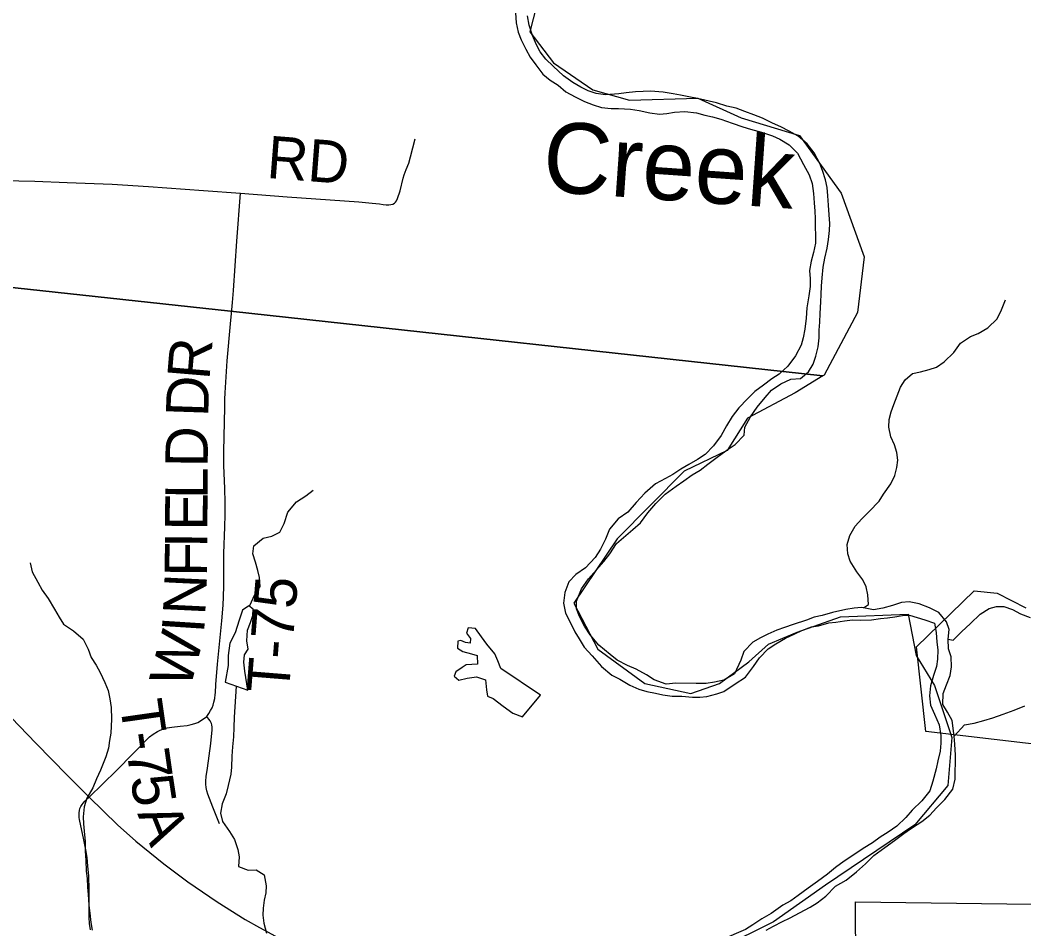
# Model space of a CAD drawing. Extents: x 1451455 to 1749751, y 218250 to 574981.
# Drawn here: x 1559745 to 1566853, y 322002 to 328437 of the extents above; entities that cross this region are included whole.
import ezdxf

# ---------------------------------------------------------------- set-up
doc = ezdxf.new("R2010")
doc.units = 0
for name, color, linetype in [('GM_X_Corporation', 7, 'Continuous'), ('GM_X_County_Road', 7, 'Continuous'), ('GM_X_Major_River', 7, 'Continuous'), ('GM_X_Major_River_Text', 7, 'Continuous'), ('GM_X_Minor_Lake', 7, 'Continuous'), ('GM_X_Minor_River', 7, 'Continuous'), ('GM_X_State_Route', 7, 'Continuous'), ('GM_X_Township', 7, 'Continuous'), ('GM_X_Township_Road', 7, 'Continuous'), ('GM_X_Township_Road_Text', 7, 'Continuous')]:
    doc.layers.add(name, color=color, linetype=linetype)

msp = doc.modelspace()

# ---------------------------------------------------------------- linework, layer by layer
at = {"layer": 'GM_X_Corporation'}
for points in [[(1568275.9, 323151.7), (1566159.4, 323399.4), (1566091.7, 323999), (1566501.5, 324396.1), (1566663.6, 324379.1), (1566867.7, 324274.8)], [(1565682.3, 318094.2), (1565660.6, 322192.7), (1568518.7, 322155.9)]]:
    msp.add_lwpolyline(points, dxfattribs=at)
at = {"layer": 'GM_X_County_Road'}
for points in [[(1560164.2, 322790.2), (1560162.6, 322803), (1560162.5, 322823.9), (1560164.5, 322839.5), (1560168.4, 322854.7), (1560174.8, 322869), (1560183.9, 322883.3), (1560191.5, 322893.4), (1560203.7, 322906.1), (1560233.2, 322934)], [(1560242.7, 321994.9), (1560237.4, 322040.2), (1560234.3, 322082.6), (1560233.1, 322128.3), (1560234.1, 322279.2), (1560230.5, 322377.8), (1560225.5, 322446.7), (1560218.9, 322508.8), (1560210.9, 322560.9), (1560193.6, 322644.6), (1560174.9, 322731.2), (1560166, 322776), (1560164.2, 322790.2)]]:
    msp.add_lwpolyline(points, dxfattribs=at)
at = {"layer": 'GM_X_Major_River'}
for points in [[(1563253.1, 328489.4), (1563257.8, 328417.2), (1563272.6, 328350.8), (1563293.6, 328296.4), (1563326.5, 328231.7), (1563357.5, 328175), (1563396.5, 328120.2), (1563447.4, 328055.2), (1563498.6, 328012.2), (1563554, 327977.2), (1563609.2, 327930.1), (1563674.6, 327892.9), (1563742, 327859.6), (1563803.7, 327836.5), (1563861.4, 327817.4), (1563929.3, 327810.1), (1563981.4, 327811.2), (1564067.4, 327805.6), (1564129.3, 327796.5), (1564205.1, 327781.1), (1564273, 327771.9), (1564325.1, 327776.9), (1564379.3, 327786), (1564451.5, 327790.7), (1564535.4, 327781.1), (1564593.1, 327764.1), (1564647, 327751.1), (1564706.7, 327736), (1564788.3, 327706.5), (1564861.9, 327681.1), (1564917.6, 327664.1), (1564995.3, 327644.6), (1565072.9, 327617.2), (1565124.5, 327594.2), (1565189.9, 327553), (1565248.8, 327493.8), (1565291.4, 327415), (1565332.1, 327342.1), (1565353, 327279.7), (1565363.7, 327209.4), (1565368.5, 327143.2), (1565371.4, 327085), (1565374.5, 327032.9), (1565375.3, 326970.8), (1565376.3, 326914.7), (1565377.2, 326856.6), (1565364, 326790.8), (1565346.9, 326731), (1565335.7, 326663.1), (1565340.6, 326604.9), (1565339.6, 326550.9), (1565330.4, 326484.9), (1565316.8, 326399.1), (1565311.4, 326327), (1565302, 326249.1), (1565290.9, 326187.2), (1565275.9, 326135.4), (1565236.5, 326060), (1565181.1, 325986.9), (1565120, 325929.9), (1565067.3, 325896.8), (1565008.4, 325851.8), (1564947.5, 325806.9), (1564896.6, 325755.7), (1564833.3, 325692.8), (1564788.1, 325629.5), (1564746.9, 325564.2), (1564709.6, 325496.7), (1564654.2, 325423.6), (1564595, 325360.6), (1564542.3, 325325.5), (1564479.6, 325290.6)], [(1564963.5, 325696.4), (1565020.9, 325765.5), (1565065.8, 325816.8), (1565132.7, 325861.6), (1565201.4, 325894.4), (1565271.6, 325899.2), (1565328.5, 325946.2), (1565361.5, 325999.7), (1565380.6, 326057.4), (1565395.8, 326123.2), (1565403, 326187.2), (1565404, 326241.3), (1565407, 326299.3), (1565410.1, 326359.3), (1565415.7, 326441.3), (1565416.6, 326493.4), (1565419.7, 326553.4), (1565424.8, 326611.4), (1565432.2, 326687.4), (1565443.4, 326751.3), (1565460.7, 326823.1), (1565469.8, 326883), (1565477, 326947), (1565477.9, 326997), (1565475.1, 327059.1), (1565470.3, 327127.3), (1565465.5, 327193.5), (1565460.6, 327251.7), (1565447.6, 327306), (1565426.8, 327372.5), (1565407.7, 327422.9), (1565367, 327497.7), (1565318.1, 327560.7), (1565255.1, 327615.9), (1565189.6, 327651.1), (1565132.2, 327682.2), (1565072.6, 327707.3), (1565003.1, 327742.6), (1564941.5, 327765.8), (1564875.9, 327789), (1564816.3, 327814.1), (1564748.5, 327827.4), (1564676.8, 327850.7), (1564541.2, 327881.2), (1564479.4, 327894.3), (1564421.6, 327905.4), (1564369.7, 327914.3), (1564297.9, 327927.6), (1564207.9, 327933.3), (1564155.8, 327932.2), (1564103.7, 327929.2), (1564035.5, 327922.4), (1563985.3, 327915.3), (1563891.1, 327907), (1563823.2, 327918.2), (1563767.5, 327937.2), (1563715.9, 327962.2), (1563658.5, 327995.3), (1563593.3, 328042.6), (1563520.4, 328110), (1563467.3, 328161), (1563428.2, 328211.8), (1563401.1, 328262.4), (1563372.3, 328329), (1563349.6, 328401.5), (1563338.8, 328467.8)], [(1565702.3, 324277.1), (1565702.2, 324277.1), (1565650.1, 324274), (1565591.8, 324263.1), (1565497.4, 324242.7), (1565424.9, 324222), (1565368.6, 324209), (1565314.2, 324188), (1565219.5, 324157.6), (1565157.1, 324136.7), (1565102.7, 324117.7), (1565040.1, 324088.8), (1564987.6, 324063.7), (1564933, 324032.6), (1564869.7, 323965.7), (1564848.6, 323906), (1564804.7, 323808.6), (1564727.8, 323764), (1564661.5, 323749.1), (1564603.3, 323740.2), (1564533.2, 323739.4), (1564387.1, 323742.1), (1564320.9, 323735.3), (1564235.4, 323766.8), (1564180, 323801.9), (1564106.6, 323841.3), (1564047, 323866.4), (1563973.7, 323905.8), (1563922.3, 323944.8), (1563843.5, 324012.3), (1563780.8, 324085.5), (1563741.9, 324146.3), (1563705.1, 324215.1), (1563686, 324267.5), (1563685, 324321.6), (1563720.7, 324411.1), (1563770, 324480.3), (1563827.3, 324545.3), (1563878.4, 324604.5), (1563921.4, 324657.8), (1563968.8, 324731), (1564033.9, 324787.9), (1564084.8, 324831.1), (1564137.7, 324878.2), (1564191.1, 324949.3), (1564246.3, 325014.4), (1564311.6, 325079.3), (1564390.7, 325136), (1564445.5, 325175), (1564504.3, 325218), (1564561, 325251.1), (1564613.8, 325292.2), (1564680.8, 325343), (1564757.9, 325399.7), (1564808.5, 325432.9), (1564871.8, 325497.8), (1564876.8, 325553.8), (1564916.2, 325627.2), (1564963.5, 325696.4)], [(1564479.6, 325290.6), (1564422.9, 325257.6), (1564366.2, 325220.5), (1564315.6, 325191.4), (1564244.8, 325152.6), (1564169.6, 325087.9), (1564106.3, 325021), (1564049, 324953.9), (1563980, 324905.1), (1563918.6, 324832.1), (1563889.3, 324762.5), (1563854, 324691), (1563816.9, 324631.6), (1563747.4, 324558.8), (1563680.5, 324511.9), (1563631.5, 324458.8), (1563602.1, 324385.2), (1563592.7, 324309.2), (1563607.4, 324236.9), (1563634.5, 324184.3), (1563673, 324105.5), (1563704.2, 324054.9), (1563739.1, 323996.1), (1563796, 323935), (1563862.7, 323859.7), (1563935.7, 323798.3), (1563991.2, 323771.3), (1564062.5, 323727.9), (1564126.1, 323700.7), (1564181.8, 323683.7), (1564243.6, 323670.6), (1564295.5, 323659.6), (1564363.4, 323650.4), (1564431.4, 323649.1), (1564507.4, 323643.8), (1564557.4, 323642.8), (1564607.6, 323648), (1564678, 323666.7), (1564728.4, 323683.8), (1564809.4, 323738.4), (1564882.4, 323785.2), (1564937.8, 323860.3), (1564981, 323921.6), (1565042.2, 323984.6), (1565096.9, 324021.6), (1565163.7, 324060.5), (1565230.3, 324091.3), (1565280.8, 324114.5), (1565349.4, 324141.3), (1565399.5, 324148.4), (1565472, 324169.1), (1565522.1, 324174.2), (1565582.4, 324183.1), (1565638.5, 324190.1), (1565698.6, 324189), (1565774.7, 324191.7), (1565836.9, 324200.6), (1565887.1, 324205.7), (1565939.3, 324212.7), (1565993.5, 324221.8), (1566043.5, 324222.9), (1566097.3, 324207.9), (1566151.1, 324190.9), (1566220.7, 324167.6), (1566231.5, 324101.3), (1566236.3, 324033.1), (1566243.3, 323978.9), (1566242.1, 323912.8), (1566233.1, 323860.9), (1566213.9, 323795.2), (1566192.5, 323723.5), (1566185.2, 323651.5), (1566192, 323587.3), (1566220.9, 323522.7), (1566253.5, 323446), (1566264.1, 323371.7), (1566265.1, 323317.6), (1566260.1, 323261.6), (1566242.8, 323191.8), (1566231.8, 323135.9), (1566208.1, 323048.2), (1566186.9, 322980.5), (1566129.5, 322909.5), (1566062.2, 322842.6), (1566017.2, 322791.3), (1565954, 322728.4), (1565891.2, 322687.5), (1565834.5, 322652.4), (1565781.7, 322611.3), (1565714.9, 322570.5), (1565648, 322525.6), (1565581.1, 322480.7), (1565518.3, 322437.8), (1565463.3, 322390.7), (1565392.3, 322337.9), (1565325.4, 322291.1), (1565254.3, 322238.3), (1565203.6, 322201.2), (1565147, 322170.1), (1565063.8, 322111.5), (1564997.1, 322072.7)], [(1565027.6, 321994), (1565080.2, 322021.1), (1565142.9, 322054), (1565193.4, 322079.2), (1565338.9, 322156.6), (1565389.5, 322185.8), (1565450.5, 322234.8), (1565519.8, 322303.6), (1565594.7, 322348.3), (1565667.8, 322407.1), (1565731, 322464), (1565790.1, 322523), (1565867.2, 322577.7), (1565936.2, 322628.5), (1566003.1, 322677.4), (1566055.9, 322714.5), (1566130.8, 322763.2), (1566187.7, 322808.3), (1566234.7, 322859.5), (1566293.8, 322918.5), (1566349.2, 322991.6), (1566366.5, 323061.4), (1566369.7, 323231.6), (1566363.1, 323309.8), (1566358.1, 323366), (1566344.2, 323478.4), (1566311.2, 323537.1), (1566278.2, 323591.8), (1566281.6, 323667.8), (1566304.8, 323729.5), (1566330, 323797.1), (1566339.1, 323857), (1566338.4, 323929.1), (1566319.5, 323985.6), (1566316.7, 324053.7), (1566324, 324121.7), (1566304.9, 324176.1), (1566250.1, 324243.2), (1566184.6, 324274.4), (1566111.1, 324303.8), (1566041.3, 324319), (1565987.2, 324314), (1565922.7, 324293.1), (1565854.3, 324272.3), (1565788, 324261.5), (1565718.2, 324274.8), (1565702.3, 324277.1)], [(1564997.1, 322072.7), (1564934.2, 322031.8), (1564881.6, 321998.7), (1564831.1, 321975.5), (1564760.5, 321944.8), (1564696, 321921.9), (1564559.6, 321877.9)]]:
    msp.add_lwpolyline(points, dxfattribs=at)
at = {"layer": 'GM_X_Minor_Lake'}
for points in [[(1561357.3, 323693.5), (1561335.4, 323828.1), (1561328.4, 323890.3), (1561333.2, 323942.3), (1561359.9, 323982), (1561350.9, 324042.2), (1561354.1, 324118.3), (1561377, 324172.1), (1561393.8, 324221.9), (1561394.5, 324266), (1561364.9, 324290.5), (1561320.3, 324259.2), (1561297.1, 324187.4), (1561267.7, 324097.7), (1561230.5, 324026.2), (1561217.1, 323938.2), (1561217.9, 323868.1), (1561198, 323748.2)], [(1563430.4, 323657.8), (1563149.2, 323846.7), (1563128.1, 323899.1), (1563106.8, 323949.5), (1563049.9, 324018.6), (1563012.7, 324069.3), (1562969.6, 324130.1), (1562917.7, 324135), (1562905, 324097.1), (1562934.4, 324058.5), (1562931.9, 324024.5), (1562898, 324031.1), (1562866.2, 324043.6), (1562844.1, 324040), (1562841.3, 323989.9), (1562878.9, 323967.3), (1562940.7, 323950.2), (1562982.5, 323937.5), (1562983.6, 323877.4), (1562903.4, 323872.7), (1562875.1, 323853.1), (1562830.6, 323821.8), (1562818.1, 323791.9), (1562851.6, 323763.3), (1562909.9, 323778.4), (1562976.1, 323787.3), (1563039.8, 323766.3), (1563046.7, 323694), (1563054, 323649.8), (1563093.8, 323633.1), (1563165, 323579.9), (1563234.2, 323530.7), (1563301.8, 323503.5)], [(1561198, 323748.2), (1561357.3, 323693.5)], [(1563301.8, 323503.5), (1563430.4, 323657.8)]]:
    msp.add_lwpolyline(points, dxfattribs=at)
at = {"layer": 'GM_X_Minor_River'}
for points in [[(1565718.2, 324274.8), (1565752.6, 324299.6), (1565747.7, 324367.8), (1565736.6, 324424.1), (1565713.4, 324474.5), (1565670.2, 324529.3), (1565623.4, 324606.2), (1565606.3, 324658.6), (1565601.3, 324724.8), (1565620.4, 324788.6), (1565657.4, 324854.2), (1565706.3, 324905.5), (1565757.2, 324956.8), (1565828.4, 325029.8), (1565859.3, 325081.4), (1565910.4, 325152.7), (1565939.4, 325212.3), (1565954.3, 325268.2), (1565961.2, 325322.2), (1565954.1, 325376.4), (1565936.9, 325430.8), (1565911.8, 325487.3), (1565896.9, 325553.7), (1565897.8, 325609.8), (1565912.6, 325663.6), (1565931.5, 325715.4), (1565954.5, 325777.2), (1565979.5, 325838.9), (1566012.4, 325890.5), (1566065.1, 325933.7), (1566121.4, 325946.8), (1566181.7, 325963.9), (1566234, 325979.1), (1566288.6, 326016.3), (1566355.7, 326083.3), (1566404.9, 326150.7), (1566475.7, 326197.6), (1566530, 326218.8), (1566598.7, 326257.8), (1566663.8, 326320.8), (1566694.9, 326386.5), (1566722, 326456.2)], [(1561369.4, 324286.7), (1561410.2, 324373.9), (1561445.1, 324425.5), (1561440.1, 324489.7), (1561428.9, 324539.9), (1561411.8, 324598.3), (1561392.8, 324658.8), (1561399.7, 324714.8), (1561466.6, 324767.8), (1561526.9, 324782.8), (1561583.4, 324812), (1561614.4, 324873.6), (1561639.7, 324953.3), (1561701, 325026.5), (1561767.7, 325067.5), (1561820.4, 325108.7)], [(1559816.4, 324594.4), (1559831.4, 324530), (1559870.2, 324457.2), (1559901.4, 324400.6), (1559944.4, 324341.8), (1559987.3, 324265), (1560020.4, 324210.3), (1560051.6, 324159.7), (1560122.9, 324112.4), (1560192, 324053.2), (1560226.9, 323982.5), (1560248, 323924), (1560283.2, 323869.3), (1560312.3, 323816.8), (1560345.2, 323746.1), (1560368.3, 323689.6), (1560381.4, 323631.3), (1560390.4, 323569), (1560393.1, 323486.8), (1560387.5, 323388.7), (1560378.7, 323336.7), (1560369.8, 323280.8), (1560352.8, 323221), (1560315.2, 323125.4), (1560286.3, 323065.7), (1560259.2, 323000), (1560218, 322928.6), (1560199, 322866.8), (1560191.9, 322796.8), (1560193.1, 322746.6), (1560198.2, 322694.5), (1560205, 322620.2), (1560205.9, 322552), (1560210.9, 322487.8), (1560213.7, 322411.6), (1560218.9, 322359.5), (1560221.9, 322297.3), (1560227, 322245.1), (1560231.9, 322170.9), (1560238.9, 322112.7), (1560245.9, 322048.4), (1560255, 321992.2)], [(1566316.7, 324053.7), (1566351, 324047.5), (1566412, 324106.6), (1566475, 324165.7), (1566542.1, 324230.8), (1566606.9, 324271.8), (1566659.1, 324285), (1566711.1, 324284.1), (1566772.8, 324263.1), (1566828.4, 324232.2), (1566898, 324207)], [(1561274.7, 323721.8), (1561260.9, 323501.6), (1561257.7, 323427.5), (1561256.6, 323361.4), (1561249.5, 323291.4), (1561244.4, 323225.3), (1561241.2, 323147.2), (1561236.3, 323097.2), (1561219.1, 323017.3), (1561204.1, 322957.5), (1561176.9, 322887.8), (1561163.9, 322821.9), (1561178.9, 322761.5), (1561227.8, 322692.6), (1561263, 322635.9), (1561287.8, 322563.3), (1561297, 322513.1), (1561291.9, 322443), (1561359.5, 322417.9), (1561415.6, 322421), (1561473.1, 322386), (1561487.9, 322307.6), (1561485.1, 322257.5), (1561472.2, 322205.7), (1561465.3, 322149.7), (1561464.5, 322099.6), (1561469.6, 322043.4), (1561490.5, 321970.9)], [(1566358.1, 323366), (1566433.5, 323447), (1566501.7, 323459.9), (1566570.1, 323476.9), (1566632.4, 323495.9), (1566706.9, 323522.7), (1566783.4, 323551.6), (1566860, 323582.4)]]:
    msp.add_lwpolyline(points, dxfattribs=at)
at = {"layer": 'GM_X_State_Route'}
for points in [[(1559014.7, 324187.1), (1559566.7, 323616.4), (1559856.7, 323317.5), (1560081.5, 323088.5)], [(1560081.5, 323088.5), (1560233.2, 322934), (1560434.3, 322738), (1560564.8, 322624.2), (1560761.5, 322462.5), (1560931.8, 322336), (1561139.4, 322194.3), (1561338.8, 322069.8), (1561440.5, 322011.1), (1561610.1, 321919.4), (1561806.8, 321822.6), (1562073.6, 321709.1), (1562439.6, 321574.3), (1562543.5, 321538.3)]]:
    msp.add_lwpolyline(points, dxfattribs=at)
at = {"layer": 'GM_X_Township'}
for points in [[(1563519.4, 329001), (1563354.9, 328353.2), (1563521.4, 328134.6), (1563800.2, 327944.1), (1564060.9, 327869.8), (1564544.3, 327883.9), (1564851.2, 327745.5), (1565264.3, 327621.1), (1565559.2, 327212), (1565721.7, 326760.8), (1565673.5, 326365.7), (1565438.9, 325922.4), (1565430.3, 325917.2), (1561234.9, 326375.6), (1557027.4, 326832), (1556391.4, 326901.2), (1551876.9, 327392.6), (1551254.8, 327460.6), (1544473.1, 328201.7)], [(1563519.4, 329001), (1563354.9, 328353.2), (1563521.4, 328134.6), (1563800.2, 327944.1), (1564060.9, 327869.8), (1564544.3, 327883.9), (1564851.2, 327745.5), (1565264.3, 327621.1), (1565559.2, 327212), (1565721.7, 326760.8), (1565673.5, 326365.7), (1565438.9, 325922.4), (1565430.3, 325917.2), (1565234.3, 325798.1), (1564895.4, 325619.6), (1564751, 325389), (1564446.1, 325242.6), (1563972.8, 324763.3), (1563665.9, 324308.1), (1563836.4, 323983.2), (1564169.4, 323740.5), (1564494.3, 323668.3), (1564696.8, 323740.5), (1564905.4, 323892.9), (1565043.8, 324017.2), (1565246.4, 324103.5), (1565555.3, 324211.8), (1566034.6, 324229.8), (1566090.8, 323937), (1566219.2, 323726.4), (1566341.5, 323357.4), (1566313.4, 323016.5), (1566080.8, 322739.7), (1565449, 322312.6), (1565080, 322053), (1564704.7, 321866.7)], [(1557027.4, 326832), (1561234.9, 326375.6), (1565430.3, 325917.2), (1565234.3, 325798.1), (1564895.4, 325619.6), (1564751, 325389), (1564446.1, 325242.6), (1563972.8, 324763.3), (1563665.9, 324308.1), (1563836.4, 323983.2), (1564169.4, 323740.5), (1564494.3, 323668.3), (1564696.8, 323740.5), (1564905.4, 323892.9), (1565043.8, 324017.2), (1565246.4, 324103.5), (1565555.3, 324211.8), (1566034.6, 324229.8), (1566090.8, 323937), (1566219.2, 323726.4), (1566341.5, 323357.4), (1566313.4, 323016.5), (1566080.8, 322739.7), (1565449, 322312.6), (1565080, 322053), (1564704.7, 321866.7)]]:
    msp.add_lwpolyline(points, dxfattribs=at)
at = {"layer": 'GM_X_Township_Road'}
for points in [[(1562478.2, 327378.3), (1562497, 327424.8), (1562509.7, 327468.8), (1562543.4, 327595.4)], [(1558399.6, 327343.3), (1558553.9, 327336.6), (1559117.6, 327315.3), (1559507.7, 327304.6), (1559848.7, 327296.1), (1560078.1, 327287.8), (1560395.9, 327274.3), (1560654.5, 327257.9), (1561043.8, 327229.9), (1561304.5, 327210.7)], [(1561304.5, 327210.7), (1561635.7, 327185.9), (1562142.6, 327149.2), (1562237.4, 327141.2), (1562289.6, 327135.3), (1562315.7, 327132), (1562337.1, 327129.6), (1562355, 327128.3), (1562370.5, 327130.3), (1562384, 327133.3), (1562396.5, 327140.3), (1562403.5, 327148.1), (1562410, 327157.6), (1562417.8, 327172.8), (1562435.5, 327228), (1562457.6, 327317.2), (1562465.2, 327342.3), (1562471.2, 327361), (1562478.2, 327378.3)], [(1561248.1, 326437.9), (1561255.8, 326521.7), (1561280.4, 326871.8), (1561304.5, 327210.7)], [(1561240.9, 326358.6), (1561248.1, 326437.9)], [(1561126.1, 323661.1), (1561127.5, 323672.8), (1561131.5, 323731.8), (1561142.7, 323875.8), (1561148.9, 323947.7), (1561173.3, 324182.7), (1561183, 324293.8), (1561186.2, 324352.8), (1561187.9, 324431.5), (1561187.2, 324661.2), (1561195.1, 324848), (1561196.8, 324933.3), (1561196.2, 325021.9), (1561193.5, 325120.3), (1561187.4, 325284.1), (1561187.3, 325385.7), (1561191.4, 325589.1), (1561195, 325697.2), (1561195.5, 325753), (1561196.9, 325798.9), (1561211.8, 326024.8), (1561234.3, 326286.4), (1561240.9, 326358.6)], [(1561066, 323506), (1561080.4, 323528.2), (1561092.9, 323547.4), (1561104, 323567.8), (1561112.2, 323586.9), (1561117.4, 323608), (1561122.9, 323633.7), (1561126.1, 323661.1)], [(1560233.2, 322934), (1560426.9, 323123.6), (1560661.2, 323362.1), (1560687.8, 323381.3), (1560718.7, 323400.9), (1560736.8, 323409.1), (1560761.7, 323418.2), (1560787.2, 323424.9), (1560819.5, 323430.6), (1560878.1, 323437.3), (1560927.1, 323443.4), (1560956, 323449), (1560981.1, 323456.3), (1561002.5, 323464.5), (1561022.9, 323475.3), (1561066, 323506)], [(1561157.6, 322746), (1561109.3, 322864), (1561073.2, 322955.6), (1561066, 322980.9), (1561061.7, 323003.4), (1561059.6, 323026.3), (1561059.9, 323049.2), (1561063.2, 323081.9), (1561072.4, 323140.3), (1561096.1, 323316), (1561106, 323410.8), (1561105.7, 323430.5), (1561103.5, 323446.8), (1561101, 323457.1), (1561096.6, 323466.6), (1561090.6, 323475.3), (1561081.9, 323486.2), (1561066, 323506)]]:
    msp.add_lwpolyline(points, dxfattribs=at)

# ---------------------------------------------------------------- texts
at = {"layer": 'GM_X_Major_River_Text'}
msp.add_text('Creek', height=500, rotation=355.99622, dxfattribs=at).set_placement((1563434.7, 327225.5))
at = {"layer": 'GM_X_Township_Road_Text'}
for s, rotation, p in [('RD', 355.56412, (1561485.4, 327320.1)), ('R', 85.2054, (1561085, 325884.5)), ('D', 88.07257, (1561076.3, 325624.6)), ('D', 89.62115, (1561073.7, 325270.4)), ('L', 89.63357, (1561072.3, 325046)), ('E', 89.63357, (1561070.9, 324821.6)), ('F', 89.46685, (1561068.2, 324495.1)), ('I', 89.63408, (1561070.1, 324698.4)), ('N', 87.25538, (1561055.2, 324219)), ('T-75', 85.41483, (1561647.1, 323662.7)), ('I', 86.32179, (1561047, 324090.8)), ('W', 74.88537, (1560945.9, 323691.9)), ('T', 278.07739, (1560449.8, 323604.9)), ('-', 278.09368, (1560481.4, 323382.6)), ('7', 278.16898, (1560498.8, 323260.2)), ('5', 278.70612, (1560525.5, 323074.3)), ('A', 291.8839, (1560573.3, 322819.1))]:
    msp.add_text(s, height=300, rotation=rotation, dxfattribs=at).set_placement(p)

doc.saveas('drawing.dxf')
